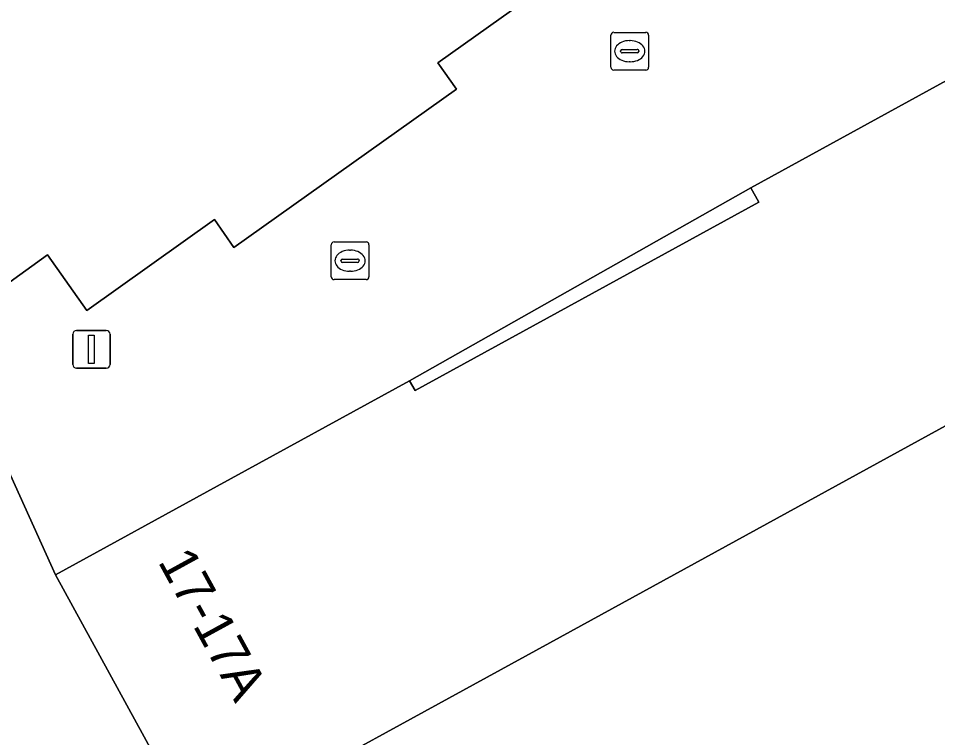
# Model space of a CAD drawing. Extents: x 161087 to 161926, y 382572 to 383873.
# Drawn here: x 161488.55 to 161512.92, y 383465.15 to 383484.22 of the extents above; entities that cross this region are included whole.
import ezdxf

# ---------------------------------------------------------------- set-up
doc = ezdxf.new("R2010")
doc.units = 0
for name, color, linetype in [('IMGEO_Kolk', 7, 'Continuous'), ('IMGEO_Lichtmast', 7, 'Continuous'), ('IMGEO_Pand', 7, 'Continuous'), ('IMGEO_Pand_nummerreeks', 7, 'Continuous'), ('IMGEO_Parkeervlak_halfverhard', 7, 'Continuous'), ('IMGEO_Voetgangersgebied_open', 7, 'Continuous'), ('IMGEO_Voetpad_open', 7, 'Continuous')]:
    doc.layers.add(name, color=color, linetype=linetype)

msp = doc.modelspace()

# ---------------------------------------------------------------- linework, layer by layer
at = {"layer": 'IMGEO_Kolk'}
for p, q in [((161504.328, 383483.85), (161505.18, 383483.85)), ((161504.253, 383482.924), (161504.253, 383483.776)), ((161504.741, 383483.63), (161504.766, 383483.63)), ((161505.254, 383483.776), (161505.254, 383482.924)), ((161504.512, 383483.344), (161504.512, 383483.356)), ((161504.555, 383483.393), (161504.953, 383483.393)), ((161504.996, 383483.356), (161504.996, 383483.344)), ((161504.95, 383483.307), (161504.552, 383483.307)), ((161504.764, 383483.07), (161504.739, 383483.07)), ((161505.18, 383482.85), (161504.328, 383482.85)), ((161496.914, 383478.294), (161497.766, 383478.294)), ((161496.839, 383477.368), (161496.839, 383478.22)), ((161497.327, 383478.074), (161497.352, 383478.074)), ((161497.84, 383478.22), (161497.84, 383477.368)), ((161497.098, 383477.788), (161497.098, 383477.8)), ((161497.536, 383477.751), (161497.138, 383477.751)), ((161497.141, 383477.837), (161497.539, 383477.837)), ((161497.582, 383477.8), (161497.582, 383477.788)), ((161497.35, 383477.514), (161497.325, 383477.514)), ((161497.766, 383477.294), (161496.914, 383477.294))]:
    msp.add_line(p, q, dxfattribs=at)
for points in [[(161504.328, 383483.85), (161505.18, 383483.85)], [(161504.253, 383482.924), (161504.253, 383483.776)], [(161505.254, 383483.776), (161505.254, 383482.924)], [(161505.18, 383482.85), (161504.328, 383482.85)], [(161496.914, 383478.294), (161497.766, 383478.294)], [(161496.839, 383477.368), (161496.839, 383478.22)], [(161497.84, 383478.22), (161497.84, 383477.368)], [(161497.766, 383477.294), (161496.914, 383477.294)]]:
    msp.add_lwpolyline(points, dxfattribs=at)
for centre, radius, start, end in [((161504.33, 383483.774), 0.0765, 91.552, 178.448), ((161504.33, 383483.774), 0.0765, 91.552, 178.448), ((161505.178, 383483.774), 0.0765, 1.552, 88.448), ((161505.178, 383483.774), 0.0765, 1.552, 88.448), ((161504.552, 383483.353), 0.0403, 85.8775, 175.7526), ((161504.549, 383483.343), 0.0366, 178.938, 274.7102), ((161504.953, 383483.35), 0.043, 264.8664, 352.4533), ((161504.957, 383483.355), 0.0386, 1.7309, 96.639), ((161504.33, 383482.926), 0.0765, 181.552, 268.448), ((161504.33, 383482.926), 0.0765, 181.552, 268.448), ((161505.178, 383482.926), 0.0765, 271.552, 358.448), ((161505.178, 383482.926), 0.0765, 271.552, 358.448), ((161496.916, 383478.218), 0.0765, 91.552, 178.448), ((161496.916, 383478.218), 0.0765, 91.552, 178.448), ((161497.764, 383478.218), 0.0765, 1.552, 88.448), ((161497.764, 383478.218), 0.0765, 1.552, 88.448), ((161497.138, 383477.797), 0.0403, 85.8775, 175.7526), ((161497.135, 383477.787), 0.0366, 178.938, 274.7102), ((161497.539, 383477.794), 0.043, 264.8664, 352.4533), ((161497.543, 383477.799), 0.0386, 1.7309, 96.639), ((161496.916, 383477.37), 0.0765, 181.552, 268.448), ((161496.916, 383477.37), 0.0765, 181.552, 268.448), ((161497.764, 383477.37), 0.0765, 271.552, 358.448), ((161497.764, 383477.37), 0.0765, 271.552, 358.448)]:
    msp.add_arc(centre, radius, start, end, dxfattribs=at)
for centre, major_axis, ratio, start_param, end_param in [((161504.74, 383483.35), (-0.387, 0.002), 0.722429, 4.712389, 7.853982), ((161504.765, 383483.35), (-0.39, 0.002), 0.717154, 1.570796, 4.712389), ((161497.326, 383477.794), (-0.387, 0.002), 0.722429, 4.712389, 7.853982), ((161497.351, 383477.794), (-0.39, 0.002), 0.717154, 1.570796, 4.712389)]:
    msp.add_ellipse(centre, major_axis=major_axis, ratio=ratio, start_param=start_param, end_param=end_param, dxfattribs=at)
at = {"layer": 'IMGEO_Lichtmast'}
for p, q in [((161489.986, 383475.044), (161489.986, 383475.844)), ((161489.986, 383475.844), (161489.986, 383475.044)), ((161490.086, 383475.944), (161490.876, 383475.944)), ((161490.876, 383475.944), (161490.086, 383475.944)), ((161490.976, 383475.844), (161490.976, 383475.044)), ((161490.976, 383475.044), (161490.976, 383475.844)), ((161490.876, 383474.944), (161490.086, 383474.944)), ((161490.086, 383474.944), (161490.876, 383474.944))]:
    msp.add_line(p, q, dxfattribs=at)
msp.add_lwpolyline([(161490.406, 383475.819), (161490.556, 383475.819), (161490.556, 383475.069), (161490.406, 383475.069), (161490.406, 383475.819)], dxfattribs=at)
for centre, start, end in [((161490.086, 383475.844), 90, 180), ((161490.086, 383475.844), 90, 180), ((161490.876, 383475.844), 0, 90), ((161490.876, 383475.844), 360, 90), ((161490.086, 383475.044), 180, 270), ((161490.086, 383475.044), 180, 270), ((161490.876, 383475.044), 270, 0), ((161490.876, 383475.044), 270, 0)]:
    msp.add_arc(centre, 0.1, start, end, dxfattribs=at)
at = {"layer": 'IMGEO_Pand'}
msp.add_lwpolyline([(161487.014, 383476.294), (161489.316, 383477.947), (161490.358, 383476.476), (161493.742, 383478.888), (161494.255, 383478.149), (161500.165, 383482.339), (161499.665, 383483.039), (161502.96, 383485.393), (161502.182, 383486.483), (161506.169, 383489.331), (161480.477, 383525.301)], dxfattribs=at)
msp.add_lwpolyline([(161517.061, 383475.571), (161517.826, 383475.99), (161513.975, 383483.021), (161507.964, 383479.729), (161508.175, 383479.343), (161499.063, 383474.35), (161498.918, 383474.614), (161493.816, 383471.82), (161489.526, 383469.47), (161493.311, 383462.56), (161502.632, 383467.666)], close=True, dxfattribs=at)
at = {"layer": 'IMGEO_Parkeervlak_halfverhard'}
msp.add_lwpolyline([(161517.061, 383475.571), (161502.632, 383467.666), (161493.311, 383462.56), (161504.466, 383441.945), (161528.278, 383455.096)], close=True, dxfattribs=at)
at = {"layer": 'IMGEO_Voetgangersgebied_open'}
msp.add_lwpolyline([(161507.964, 383479.729), (161498.918, 383474.614), (161499.063, 383474.35), (161508.175, 383479.343)], close=True, dxfattribs=at)
at = {"layer": 'IMGEO_Voetpad_open'}
for points in [[(161480.477, 383525.301), (161506.169, 383489.331), (161502.182, 383486.483), (161502.96, 383485.393), (161499.665, 383483.039), (161500.165, 383482.339), (161494.255, 383478.149), (161493.742, 383478.888), (161490.358, 383476.476), (161489.316, 383477.947), (161487.014, 383476.294), (161487.154, 383476.086), (161486.685, 383475.753), (161489.526, 383469.47), (161493.816, 383471.82), (161498.918, 383474.614), (161507.964, 383479.729), (161513.975, 383483.021)], [(161493.311, 383462.56), (161489.526, 383469.47), (161486.685, 383475.753)]]:
    msp.add_lwpolyline(points, dxfattribs=at)

# ---------------------------------------------------------------- texts
at = {"layer": 'IMGEO_Pand_nummerreeks'}
msp.add_text('17-17A', height=1, rotation=298.6935, dxfattribs=at).set_placement((161492.232, 383469.822))

doc.saveas('drawing.dxf')
